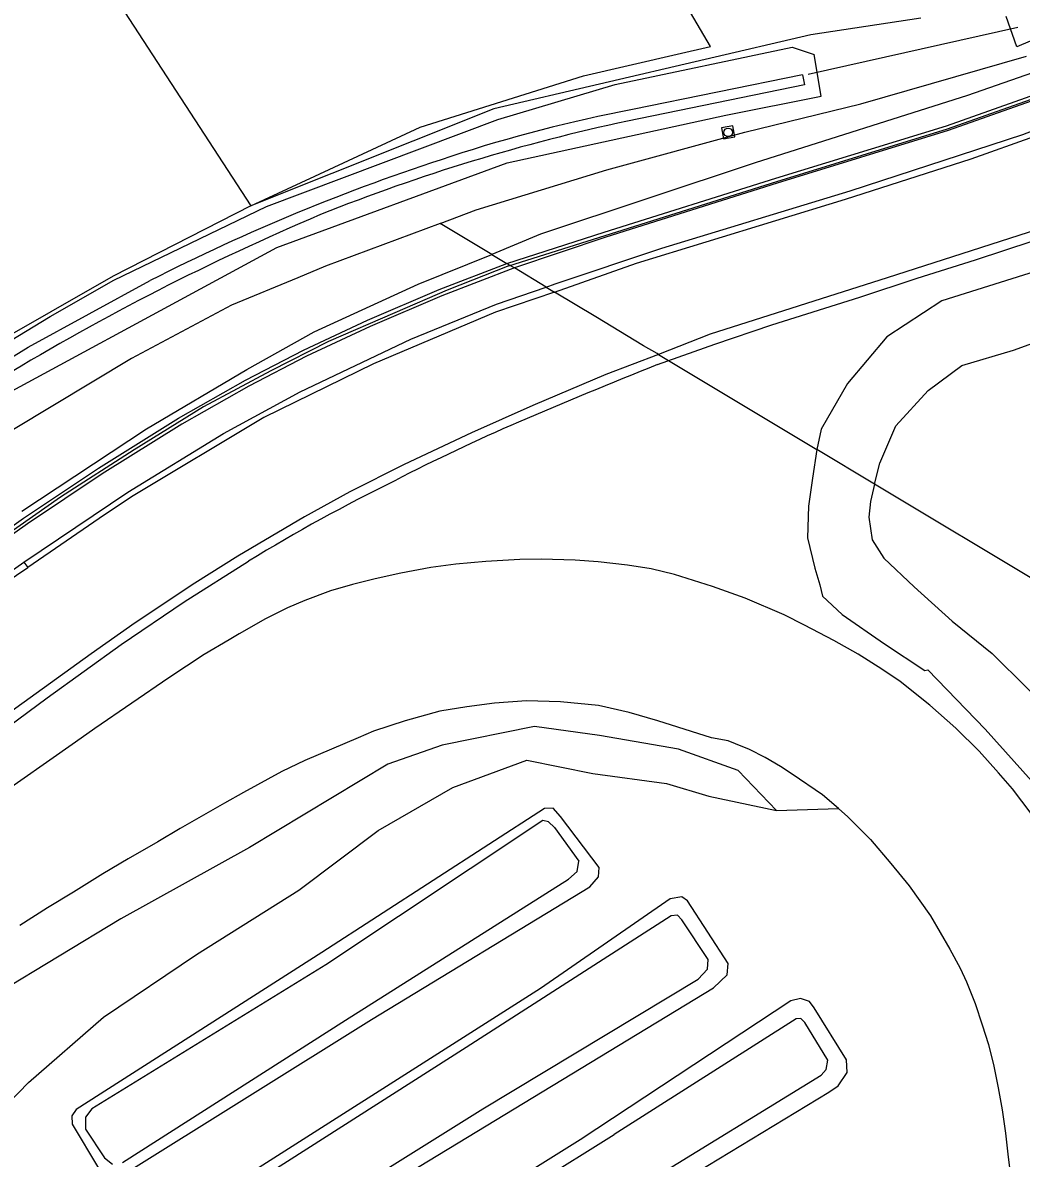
# Model space of a CAD drawing. Extents: x 135999 to 138000, y 396000 to 398501.
# Drawn here: x 137527.8 to 137615.2, y 397129.6 to 397229 of the extents above; entities that cross this region are included whole.
import ezdxf

# ---------------------------------------------------------------- set-up
doc = ezdxf.new("R2010")
doc.units = 0
for name, color, linetype in [('gg-afsc-muur', 7, 'Continuous'), ('gg-knt-BGT kruinlijn', 7, 'Continuous'), ('gg-knt-bronhoudergrens', 7, 'Continuous'), ('gg-kntw-bovenkant insteek waterloop', 7, 'Continuous'), ('gg-kntw-waterlijn', 7, 'Continuous'), ('gg-kwrk-duiker nz buis', 7, 'Continuous'), ('gt-grn-groengrens', 7, 'Continuous'), ('gt-knt-geleideconstructie', 7, 'Continuous'), ('gt-symb-rioolschacht', 7, 'Continuous'), ('gx-grn-maaiveld', 7, 'Continuous')]:
    doc.layers.add(name, color=color, linetype=linetype)

# ---------------------------------------------------------------- blocks, each defined once
blk = doc.blocks.new('gt0-RS')
at = {"layer": 'gt-symb-rioolschacht'}
blk.add_lwpolyline([(-0.5, -0.5), (0.5, -0.5), (0.5, 0.5), (-0.5, 0.5)], close=True, dxfattribs=at)
blk.add_circle((0, 0), 0.375, dxfattribs=at)

msp = doc.modelspace()

# ---------------------------------------------------------------- linework, layer by layer
at = {"layer": 'gg-afsc-muur'}
for points in [[(137570.327, 397207.702), (137578.745, 397210.358), (137593.757, 397215.074), (137608.711, 397219.67), (137619.345, 397223.439), (137630.622, 397228.069), (137638.55, 397231.852), (137646.602, 397236.079), (137653.949, 397240.435), (137662.227, 397245.699), (137668.563, 397250.492), (137677.845, 397257.833), (137687.053, 397266.209), (137693.308, 397272.635), (137700.881, 397280.992), (137707.869, 397289.741), (137713.585, 397297.849), (137718.76, 397305.993), (137723.155, 397313.494), (137730.069, 397326.709), (137736.879, 397340.426), (137739.56, 397347.312)], [(137570.327, 397207.702), (137564.914, 397205.563), (137560.34, 397203.6), (137554.53, 397201.069), (137549.491, 397198.505), (137543.606, 397195.361), (137537.519, 397191.611), (137531.095, 397187.45), (137522.622, 397181.536), (137507.468, 397170.598), (137490.436, 397157.468), (137475.779, 397145.868), (137467.692, 397139.529)]]:
    msp.add_lwpolyline(points, dxfattribs=at)
at = {"layer": 'gg-knt-BGT kruinlijn'}
for p, q in [((137627.134, 397228.421), (137610.448, 397222.598)), ((137610.448, 397222.598), (137591.864, 397216.696)), ((137591.864, 397216.696), (137573.087, 397210.479)), ((137573.087, 397210.479), (137568.842, 397208.695)), ((137562.397, 397206.105), (137568.842, 397208.695)), ((137618.726, 397207.953), (137608.201, 397204.629)), ((137553.285, 397201.913), (137562.397, 397206.105)), ((137608.201, 397204.629), (137603.382, 397201.477)), ((137547.381, 397198.62), (137553.285, 397201.913)), ((137603.382, 397201.477), (137599.946, 397197.419)), ((137538.625, 397193.434), (137547.381, 397198.62)), ((137599.946, 397197.419), (137597.653, 397193.401)), ((137527.71, 397186.245), (137538.625, 397193.434)), ((137597.653, 397193.401), (137597.276, 397191.634)), ((137597.276, 397191.634), (137596.878, 397189.139)), ((137596.878, 397189.139), (137596.546, 397186.666)), ((137596.546, 397186.666), (137596.45, 397183.913)), ((137596.45, 397183.913), (137597.083, 397181.255)), ((137597.083, 397181.255), (137597.528, 397179.797)), ((137597.528, 397179.797), (137597.763, 397178.816)), ((137597.763, 397178.816), (137599.473, 397177.206)), ((137599.473, 397177.206), (137603.192, 397174.629)), ((137603.192, 397174.629), (137606.712, 397172.31)), ((137606.712, 397172.31), (137606.97, 397172.349)), ((137606.97, 397172.349), (137612.003, 397167.162)), ((137572.566, 397167.414), (137564.49, 397165.779)), ((137578.247, 397166.62), (137572.566, 397167.414)), ((137612.003, 397167.162), (137617.08, 397161.528)), ((137585.17, 397165.409), (137578.247, 397166.62)), ((137564.49, 397165.779), (137559.717, 397164.118)), ((137590.393, 397163.547), (137585.17, 397165.409)), ((137559.717, 397164.118), (137547.621, 397156.814)), ((137593.731, 397160.06), (137590.393, 397163.547)), ((137573.279, 397159.185), (137554.312, 397146.558)), ((137573.786, 397159.077), (137573.279, 397159.185)), ((137574.311, 397158.575), (137573.786, 397159.077)), ((137574.311, 397158.575), (137576.437, 397155.619)), ((137547.621, 397156.814), (137536.364, 397150.588)), ((137576.282, 397154.735), (137576.437, 397155.619)), ((137556.031, 397141.726), (137575.551, 397154.059)), ((137575.551, 397154.059), (137576.282, 397154.735)), ((137536.364, 397150.588), (137524.761, 397143.579)), ((137584.511, 397150.854), (137566.577, 397139.315)), ((137585.07, 397150.89), (137584.511, 397150.854)), ((137585.457, 397150.493), (137585.07, 397150.89)), ((137587.75, 397147.034), (137585.457, 397150.493)), ((137554.312, 397146.558), (137533.841, 397133.953)), ((137586.894, 397145.309), (137587.696, 397146.179)), ((137587.696, 397146.179), (137587.75, 397147.034)), ((137568.053, 397133.974), (137586.894, 397145.309)), ((137536.508, 397129.269), (137556.031, 397141.726)), ((137595.446, 397141.846), (137579.522, 397131.707)), ((137595.859, 397141.853), (137595.446, 397141.846)), ((137596.21, 397141.504), (137595.859, 397141.853)), ((137598.224, 397138.224), (137596.21, 397141.504)), ((137566.577, 397139.315), (137530.589, 397116.392)), ((137598.097, 397137.405), (137598.224, 397138.224)), ((137597.638, 397136.905), (137598.097, 397137.405)), ((137568.514, 397119.052), (137597.638, 397136.905)), ((137533.275, 397133.233), (137533.262, 397132.182)), ((137533.841, 397133.953), (137533.275, 397133.233)), ((137539.107, 397115.938), (137568.053, 397133.974)), ((137533.262, 397132.182), (137534.936, 397129.677)), ((137542.704, 397108.793), (137579.522, 397131.707)), ((137534.936, 397129.677), (137535.627, 397129.121))]:
    msp.add_line(p, q, dxfattribs=at)
at = {"layer": 'gg-knt-bronhoudergrens'}
msp.add_line((137510.177, 397270.593), (137547.744, 397212.939), dxfattribs=at)
at = {"layer": 'gg-kntw-bovenkant insteek waterloop'}
for points in [[(137655.899, 397246.33), (137648.719, 397241.285), (137614.778, 397226.856), (137613.825, 397229.512)], [(137579.628, 397223.567), (137595.115, 397226.809), (137597.022, 397226.184)], [(137463.441, 397154.669), (137520.149, 397193.136), (137550.021, 397209.297), (137570.177, 397216.703), (137589.301, 397220.869), (137597.654, 397222.546), (137597.022, 397226.184)], [(137549.099, 397212.889), (137569.355, 397220.483), (137579.628, 397223.567)], [(137518.33, 397195.716), (137524.633, 397199.923), (137530.178, 397203.26), (137535.751, 397206.448), (137549.099, 397212.889)]]:
    msp.add_lwpolyline(points, dxfattribs=at)
at = {"layer": 'gg-kntw-waterlijn'}
msp.add_line((137596.004, 397224.395), (137581.13, 397221.364), dxfattribs=at)
for points in [[(137596.004, 397224.395), (137596.183, 397223.522), (137580.707, 397220.354)], [(137463.759, 397156.764), (137518.885, 397194.824), (137528.252, 397200.594), (137538.927, 397206.404)]]:
    msp.add_lwpolyline(points, dxfattribs=at)
for centre, radius, start, end in [((137604.898, 397096.614), 126.994, 100.78699, 108.20111), ((137614.938, 397059.645), 164.314, 102.02419, 111.82846), ((137619.436, 397048.532), 177.215, 107.81071, 117.0201), ((137639.57, 397010.045), 219.561, 112.983, 121.16029)]:
    msp.add_arc(centre, radius, start, end, dxfattribs=at)
at = {"layer": 'gg-kwrk-duiker nz buis'}
msp.add_line((137596.515, 397224.47), (137614.858, 397228.577), dxfattribs=at)
at = {"layer": 'gt-grn-groengrens'}
for points in [[(137606.372, 397229.365), (137596.743, 397227.912), (137569.004, 397221.419), (137547.744, 397212.939)], [(137547.744, 397212.939), (137535.693, 397206.787), (137519.098, 397197.306)]]:
    msp.add_lwpolyline(points, dxfattribs=at)
at = {"layer": 'gt-knt-geleideconstructie'}
for points in [[(137583.33, 397199.065), (137588.348, 397200.851), (137593.325, 397202.528), (137601.025, 397204.967), (137606.048, 397206.608), (137611.142, 397208.223), (137616.187, 397209.898), (137622.458, 397212.169), (137628.694, 397214.525), (137634.942, 397216.962), (137638.525, 397218.653), (137643.316, 397221.043), (137647.945, 397223.486)], [(137480.372, 397133.826), (137488.927, 397139.982), (137496.476, 397145.483), (137499.715, 397147.843), (137506.217, 397152.581), (137510.514, 397155.736), (137515.922, 397159.647), (137521.302, 397163.578), (137525.614, 397166.728), (137529.918, 397169.905), (137536.396, 397174.577), (137541.896, 397178.305), (137547.546, 397181.873)]]:
    msp.add_lwpolyline(points, dxfattribs=at)
for centre, radius, start, end in [((137852.053, 396532.159), 719.01, 111.946478, 112.99519), ((137640.96, 397032.758), 175.73, 113.40002, 117.31187), ((137632.016, 397043.31), 162.28, 116.21554, 121.36715)]:
    msp.add_arc(centre, radius, start, end, dxfattribs=at)
at = {"layer": 'gx-grn-maaiveld'}
for p, q in [((137568.842, 397208.695), (137564.315, 397211.411)), ((137568.842, 397208.695), (137570.144, 397207.914)), ((137570.144, 397207.914), (137570.801, 397207.519)), ((137573.591, 397205.845), (137570.801, 397207.519)), ((137573.591, 397205.845), (137574.321, 397205.407)), ((137583.419, 397199.948), (137583.296, 397200.022)), ((137583.419, 397199.948), (137597.276, 397191.634)), ((137602.325, 397188.605), (137597.276, 397191.634)), ((137646.682, 397161.991), (137602.325, 397188.605)), ((137527.881, 397181.774), (137528.234, 397181.301)), ((137593.731, 397160.06), (137599.154, 397160.231))]:
    msp.add_line(p, q, dxfattribs=at)
for points in [[(137573.591, 397205.845), (137574.359, 397206.136), (137583.691, 397209.238), (137600.175, 397214.264), (137615.282, 397219.196), (137629.218, 397224.592), (137642.967, 397231.121), (137655.08, 397238.039), (137666.583, 397245.693), (137676.553, 397253.359), (137686.489, 397262.087), (137696.053, 397271.732), (137706.58, 397283.994), (137713.24, 397292.777), (137718.689, 397301.039), (137727.217, 397315.505), (137732.472, 397325.621), (137738.261, 397337.612), (137744.537, 397351.166), (137753.69, 397371.517), (137762.915, 397392.522), (137768.703, 397406.125), (137782.055, 397437.958)], [(137570.144, 397207.914), (137578.655, 397210.633), (137593.671, 397215.351), (137608.62, 397219.946), (137619.241, 397223.71), (137630.504, 397228.334), (137638.42, 397232.111), (137646.46, 397236.332), (137653.797, 397240.682), (137662.061, 397245.937), (137668.386, 397250.721), (137677.657, 397258.054), (137686.851, 397266.417), (137693.096, 397272.834), (137700.66, 397281.18), (137707.637, 397289.915), (137713.344, 397298.01), (137718.513, 397306.144), (137722.902, 397313.634), (137729.811, 397326.841), (137736.615, 397340.547)], [(137737.015, 397340.364), (137730.203, 397326.641), (137723.287, 397313.421), (137718.889, 397305.915), (137713.709, 397297.765), (137707.989, 397289.65), (137700.996, 397280.895), (137693.417, 397272.532), (137687.157, 397266.101), (137677.942, 397257.719), (137668.655, 397250.373), (137662.312, 397245.575), (137654.028, 397240.307), (137646.675, 397235.948), (137638.617, 397231.718), (137630.683, 397227.932), (137619.399, 397223.299), (137608.758, 397219.528), (137593.802, 397214.931), (137578.791, 397210.215), (137570.801, 397207.519)], [(137574.321, 397205.407), (137581.486, 397207.934), (137599.788, 397213.527), (137610.763, 397217.068), (137621.909, 397221.017), (137633.433, 397225.814), (137646.139, 397232.116), (137657.303, 397238.723), (137667.403, 397245.524), (137675.706, 397251.896), (137686.271, 397261.023), (137693.34, 397267.945), (137702.252, 397277.77), (137708.78, 397285.752), (137715.107, 397294.378), (137719.206, 397300.734), (137727.742, 397315.214), (137733.009, 397325.352), (137738.803, 397337.356)], [(137672.897, 397187.466), (137679.223, 397199.061), (137690.255, 397220.586), (137702.579, 397244.991), (137710.456, 397260.718), (137717.169, 397274.204), (137724.11, 397288.863), (137730.414, 397302.802), (137729.843, 397303.08), (137725.403, 397295.813), (137717.168, 397283.674), (137712.115, 397277.241), (137702.629, 397266.492), (137694.274, 397257.876), (137684.579, 397249.142), (137672.66, 397239.676), (137660.753, 397231.724), (137649.317, 397225.048), (137633.902, 397217.602), (137619.827, 397211.934), (137603.428, 397206.653), (137587.931, 397201.728), (137583.419, 397199.948)], [(137547.744, 397212.939), (137553.345, 397215.539), (137562.56, 397219.818), (137576.848, 397224.316), (137585.052, 397226.218), (137587.965, 397226.894), (137567.897, 397260.997), (137565.222, 397259.384), (137563.443, 397262.103), (137546.351, 397252.363), (137527.851, 397281.879)], [(137564.315, 397211.411), (137567.451, 397212.584), (137578.885, 397216.108), (137590.971, 397219.388), (137601.12, 397221.854), (137615.601, 397226.03)], [(137602.325, 397188.605), (137602.78, 397190.444), (137604.164, 397193.714), (137606.998, 397196.807), (137609.961, 397198.986), (137614.466, 397200.321), (137624.039, 397203.779), (137637.626, 397210.015), (137653.912, 397219.126)], [(137564.315, 397211.411), (137554.283, 397207.659), (137551.863, 397206.641), (137546.051, 397204.251), (137537.291, 397199.595), (137526.963, 397193.372), (137515.281, 397185.469)], [(137467.443, 397139.742), (137474.056, 397144.94), (137483.469, 397152.338), (137499.232, 397164.729), (137509.807, 397172.657), (137518.56, 397179.015), (137527.856, 397185.614), (137534.406, 397189.994), (137541.409, 397194.361), (137547.272, 397197.692), (137552.347, 397200.327), (137557.951, 397202.936), (137564.226, 397205.637), (137570.144, 397207.914)], [(137570.801, 397207.519), (137564.452, 397205.081), (137558.196, 397202.388), (137552.612, 397199.789), (137547.559, 397197.165), (137541.716, 397193.845), (137534.732, 397189.49), (137528.197, 397185.12), (137518.91, 397178.528), (137510.163, 397172.174), (137499.597, 397164.253), (137494.998, 397160.638)], [(137527.881, 397181.774), (137536.981, 397187.9), (137545.345, 397193.035), (137552.072, 397196.683), (137561.738, 397201.273), (137569.223, 397204.346), (137573.591, 397205.845)], [(137574.321, 397205.407), (137569.164, 397203.645), (137558.481, 397199.133), (137548.887, 397194.431), (137537.312, 397187.501), (137534.463, 397185.587), (137528.234, 397181.301)], [(137583.296, 397200.022), (137582.109, 397200.688), (137577.939, 397203.236), (137574.321, 397205.407)], [(137583.419, 397199.948), (137578.801, 397198.198), (137572.403, 397195.476), (137567.054, 397193.104), (137561.153, 397190.333), (137556.402, 397187.936), (137552.428, 397185.754), (137546.611, 397182.301), (137542.856, 397179.943), (137537.611, 397176.462), (137533.764, 397173.75), (137527.181, 397169.001), (137519.64, 397163.509), (137509.584, 397156.172), (137500.302, 397149.374), (137490.758, 397142.384), (137482.278, 397136.171), (137476.081, 397131.567)], [(137602.325, 397188.605), (137601.959, 397187.097), (137601.806, 397185.705), (137602.094, 397183.743), (137603.125, 397182.119), (137605.773, 397179.613), (137609.11, 397176.606), (137612.611, 397173.777), (137615.68, 397170.763), (137619.075, 397167.189), (137621.9, 397163.839), (137624.501, 397160.153), (137626.992, 397156.644), (137628.865, 397153.787), (137630.835, 397153.191), (137632.88, 397152.266), (137636.456, 397150.753), (137637.567, 397150.04), (137638.058, 397149.103), (137637.847, 397148.002), (137637.092, 397145.484)], [(137616.032, 397159.807), (137614.38, 397161.94), (137613.156, 397163.343), (137611.465, 397165.242), (137609.432, 397167.246), (137607.149, 397169.268), (137604.553, 397171.341), (137602.947, 397172.429), (137600.893, 397173.723), (137598.76, 397174.923), (137596.194, 397176.28), (137594.402, 397177.183), (137590.991, 397178.631), (137588.144, 397179.65), (137584.823, 397180.693), (137582.76, 397181.188), (137580.696, 397181.52), (137578.147, 397181.81), (137576.106, 397181.957), (137573.147, 397182.039), (137571.267, 397182.02), (137568.304, 397181.841), (137565.677, 397181.601), (137563.482, 397181.315), (137560.863, 397180.807), (137558.614, 397180.326), (137556.643, 397179.838), (137554.712, 397179.263), (137552.469, 397178.419), (137550.949, 397177.787), (137549.011, 397176.818), (137546.732, 397175.499), (137545.857, 397174.993), (137543.648, 397173.687), (137540.569, 397171.673), (137534.104, 397167.216), (137532.39, 397166.034), (137525.049, 397160.899)], [(137468.633, 397138.725), (137469.172, 397139.114), (137474.966, 397143.218), (137487.672, 397152.524), (137496.23, 397158.819), (137506.494, 397166.381), (137516.027, 397173.076), (137528.234, 397181.301)], [(137495.042, 397158.532), (137508.094, 397168.058), (137519.01, 397175.536), (137527.881, 397181.774)], [(137599.154, 397160.231), (137597.757, 397161.438), (137595.117, 397163.227), (137594.096, 397163.894), (137592.732, 397164.696), (137591.371, 397165.405), (137590.162, 397165.898), (137589.495, 397166.141), (137588.05, 397166.419), (137583.366, 397167.899), (137580.847, 397168.637), (137578.156, 397169.245), (137574.823, 397169.554), (137571.85, 397169.661), (137569.053, 397169.44), (137566.636, 397169.121), (137564.274, 397168.746), (137561.232, 397167.912), (137558.481, 397166.995), (137557.12, 397166.426), (137552.48, 397164.425), (137551.785, 397164.106), (137550.455, 397163.478), (137547.114, 397161.623), (137545.426, 397160.699), (137541.571, 397158.477), (137539.598, 397157.31), (137536.994, 397155.83), (137534.792, 397154.524), (137532.215, 397152.906), (137529.943, 397151.537), (137527.533, 397150.002)], [(137494.813, 397105.487), (137496.511, 397107.935), (137501.85, 397112.79), (137520.52, 397128.762), (137524.707, 397132.583), (137528.298, 397136.255), (137534.839, 397141.991), (137542.995, 397147.447), (137551.932, 397153.096), (137558.886, 397158.317), (137565.421, 397162.058), (137571.885, 397164.459), (137577.656, 397163.299), (137584.125, 397162.424), (137587.825, 397161.307), (137593.731, 397160.06)], [(137573.423, 397160.238), (137553.952, 397147.639), (137532.444, 397133.893), (137532.086, 397133.359), (137532.099, 397132.609), (137534.416, 397128.776), (137534.721, 397128.45), (137535.56, 397127.905), (137536.546, 397128.201), (137558.292, 397141.769), (137577.403, 397153.383), (137578.162, 397154.25), (137578.213, 397155.082), (137574.83, 397159.525), (137574.205, 397160.262), (137573.423, 397160.238)], [(137599.154, 397160.231), (137599.992, 397159.506), (137601.949, 397157.506), (137603.755, 397155.421), (137605.338, 397153.476), (137607.207, 397150.843), (137608.902, 397147.919), (137609.798, 397146.273), (137610.357, 397145.084), (137611.11, 397143.167), (137611.736, 397141.295), (137612.277, 397139.597), (137612.76, 397137.697), (137613.142, 397135.804), (137613.489, 397133.877), (137613.778, 397131.827), (137614.017, 397129.723), (137614.174, 397128.351), (137614.319, 397126.427)], [(137584.444, 397152.343), (137573.076, 397144.473), (137542.05, 397124.749), (137505.685, 397102.049), (137505.175, 397101.36), (137505.274, 397100.44), (137508.113, 397096.876), (137508.576, 397096.359), (137509.231, 397096.215), (137510.688, 397097.005), (137550.904, 397121.903), (137588.217, 397144.531), (137589.431, 397145.669), (137589.494, 397146.661), (137585.946, 397152.166), (137585.461, 397152.5), (137584.444, 397152.343)], [(137595.824, 397143.626), (137595, 397143.405), (137576.563, 397131.249), (137542.041, 397109.694), (137514.585, 397092.343), (137514.137, 397091.696), (137514.166, 397091.15), (137517.654, 397087.441), (137518.14, 397087.08), (137518.628, 397086.996), (137519.33, 397087.276), (137539.401, 397099.688), (137568.468, 397117.356), (137598.303, 397135.42), (137599.142, 397135.986), (137599.925, 397137.148), (137599.861, 397138.249), (137597.025, 397142.785), (137596.618, 397143.35), (137595.824, 397143.626)]]:
    msp.add_lwpolyline(points, dxfattribs=at)

# ---------------------------------------------------------------- block references
at = {"layer": 'gt-symb-rioolschacht', "rotation": 10.074332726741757}
msp.add_blockref('gt0-RS', (137589.518, 397219.372), dxfattribs=at)

doc.saveas('drawing.dxf')
